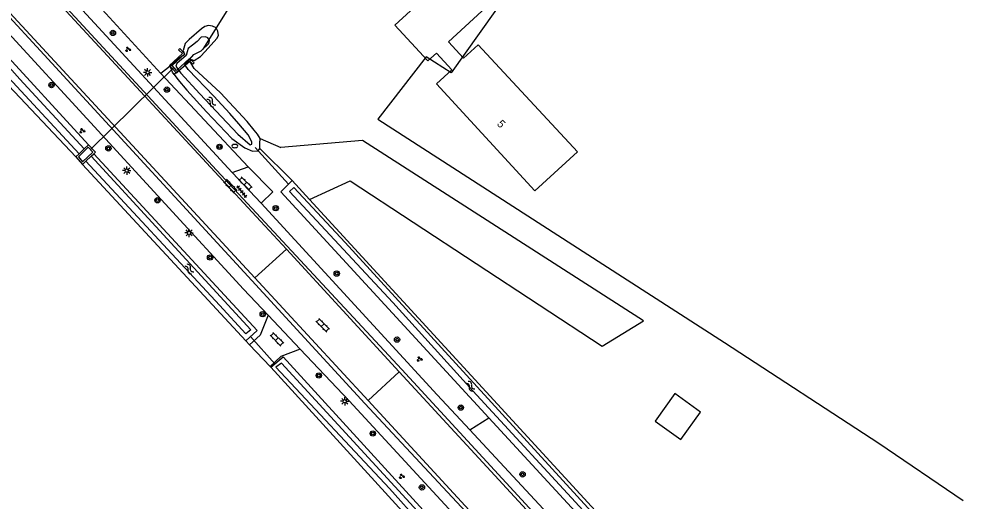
# Model space of a CAD drawing. Extents: x 133000 to 136000, y 400500 to 403500.
# Drawn here: x 135858.4 to 136000, y 402212.8 to 402285.1 of the extents above; entities that cross this region are included whole.
import ezdxf

# ---------------------------------------------------------------- set-up
doc = ezdxf.new("R2010")
doc.units = 0
for name, color, linetype in [('gg-afsc-draadraster', 7, 'Continuous'), ('gg-afsc-lijn draadraster', 7, 'Continuous'), ('gg-bbg-bijgebouw', 7, 'Continuous'), ('gg-knt-bronhoudergrens', 7, 'Continuous'), ('gg-knt-verharding', 7, 'Continuous'), ('gg-kntw-bovenkant insteek waterloop', 7, 'Continuous'), ('gg-kntw-waterlijn', 7, 'Continuous'), ('gg-kwrk-duiker nz buis', 7, 'Continuous'), ('gg-kwrk-faunavoorziening', 7, 'Continuous'), ('gg-kwrk-uitstroombak niveau min 01', 7, 'Continuous'), ('gt-anno-plantopografie huisnummer', 7, 'Continuous'), ('gt-bbg-plantopografie pand', 7, 'Continuous'), ('gt-grn-groengrens', 7, 'Continuous'), ('gt-grn-vlakafsluiter', 7, 'Continuous'), ('gt-grn-weggrens', 7, 'Continuous'), ('gt-symb-boom', 7, 'Continuous'), ('gt-symb-brandkraan', 7, 'Continuous'), ('gt-symb-groenvak', 7, 'Continuous'), ('gt-symb-klinker verharding', 7, 'Continuous'), ('gt-symb-lichtmast', 7, 'Continuous'), ('gt-symb-tegel verharding', 7, 'Continuous'), ('gt-symb-watersymbool', 7, 'Continuous')]:
    doc.layers.add(name, color=color, linetype=linetype)

# ---------------------------------------------------------------- blocks, each defined once
blk = doc.blocks.new('gt0-GRVAK')
at = {"layer": 'gt-symb-groenvak'}
for p, q in [((-0.11, 0.19), (-0.23, 0.24)), ((-0.18, 0.15), (0.09, 0.15)), ((-0.09, 0.21), (-0.16, 0.32)), ((-0.05, 0.21), (-0.05, 0.39)), ((0, 0.21), (0.06, 0.32)), ((0.01, 0.19), (0.13, 0.24)), ((0.26, -0.05), (0.2, 0.06)), ((0.3, -0.05), (0.3, 0.13)), ((0.35, -0.05), (0.41, 0.06)), ((-0.25, -0.23), (-0.36, -0.18)), ((-0.32, -0.26), (-0.05, -0.26)), ((-0.23, -0.21), (-0.29, -0.1)), ((-0.18, -0.2), (-0.18, -0.02)), ((-0.14, -0.21), (-0.07, -0.1)), ((-0.12, -0.23), (0, -0.18)), ((0.24, -0.07), (0.12, -0.02)), ((0.17, -0.11), (0.44, -0.11)), ((0.37, -0.07), (0.49, -0.02))]:
    blk.add_line(p, q, dxfattribs=at)
blk = doc.blocks.new('gt0-WA')
at = {"layer": 'gt-symb-watersymbool'}
for centre, start, end in [((-0.32, 0.02), 28.0725, 151.9275), ((0.43, 0.42), 208.0725, 331.9275), ((-0.32, -0.43), 28.0725, 151.9275), ((0.43, -0.03), 208.0725, 331.9275)]:
    blk.add_arc(centre, 0.425, start, end, dxfattribs=at)
blk = doc.blocks.new('gt0-BOOM')
at = {"layer": 'gt-symb-boom'}
for radius in [0.4, 0.2]:
    blk.add_circle((0, 0), radius, dxfattribs=at)
blk = doc.blocks.new('gt0-KL1')
at = {"layer": 'gt-symb-klinker verharding'}
for p, q in [((-1.15, 0.3), (1.15, 0.3)), ((-1, -0.3), (-1, 0.3)), ((-0.5, 0.3), (-0.5, 0.45)), ((0, -0.3), (0, 0.3)), ((0.5, 0.3), (0.5, 0.45)), ((1, -0.3), (1, 0.3)), ((-1.15, -0.3), (1.15, -0.3)), ((-0.5, -0.45), (-0.5, -0.3)), ((0.5, -0.45), (0.5, -0.3))]:
    blk.add_line(p, q, dxfattribs=at)
blk = doc.blocks.new('gt0-LMAST')
at = {"layer": 'gt-symb-lichtmast'}
for p, q in [((-0.18, 0.17), (-0.45, 0.44)), ((-0.01, 0.25), (-0.01, 0.62)), ((0.17, 0.17), (0.44, 0.44)), ((-0.26, 0), (-0.63, 0)), ((-0.18, -0.18), (-0.45, -0.45)), ((-0.01, -0.25), (-0.01, -0.63)), ((0.44, -0.45), (0.17, -0.18)), ((0.24, 0), (0.62, 0))]:
    blk.add_line(p, q, dxfattribs=at)
blk.add_circle((-0.01, 0), 0.25, dxfattribs=at)
blk = doc.blocks.new('gt0-BR')
at = {"layer": 'gt-symb-brandkraan'}
for centre, radius, start, end in [((-0.24, 0), 0.206, 107.5669, 252.4331), ((0.6, -2.66), 3, 106.892, 107.5669), ((0, -0.69), 0.938, 73.108, 106.892), ((-0.6, -2.66), 3, 72.4331, 73.108), ((0.24, 0), 0.206, 287.567, 72.4331), ((0.6, 2.66), 3, 252.4331, 253.108), ((0, 0.69), 0.938, 253.108, 286.8921), ((-0.6, 2.66), 3, 286.8921, 287.567)]:
    blk.add_arc(centre, radius, start, end, dxfattribs=at)
blk = doc.blocks.new('gt0-TEG1')
at = {"layer": 'gt-symb-tegel verharding'}
for p, q in [((-1.12, 0), (1.13, 0)), ((-0.9, -0.25), (-0.9, 0.25)), ((-0.45, -0.25), (-0.45, 0.25)), ((0, -0.25), (0, 0.25)), ((0.45, -0.25), (0.45, 0.25)), ((0.9, -0.25), (0.9, 0.25))]:
    blk.add_line(p, q, dxfattribs=at)

msp = doc.modelspace()

# ---------------------------------------------------------------- linework, layer by layer
at = {"layer": 'gg-afsc-draadraster'}
for p, q in [((135912.23, 402270.04), (135945.96, 402248.34)), ((135945.96, 402248.34), (135964.22, 402236.57)), ((135964.22, 402236.57), (135987.37, 402221.49)), ((135987.37, 402221.49), (136000, 402212.86))]:
    msp.add_line(p, q, dxfattribs=at)
at = {"layer": 'gg-afsc-lijn draadraster'}
for p, q in [((135912.23, 402270.04), (135945.96, 402248.34)), ((135945.96, 402248.34), (135964.22, 402236.57)), ((135964.22, 402236.57), (135987.37, 402221.49)), ((135987.37, 402221.49), (136000, 402212.86))]:
    msp.add_line(p, q, dxfattribs=at)
at = {"layer": 'gg-bbg-bijgebouw'}
msp.add_lwpolyline([(135953.82, 402224.79), (135957.66, 402222.03), (135960.62, 402226.14), (135956.78, 402228.91), (135953.82, 402224.79)], dxfattribs=at)
at = {"layer": 'gg-knt-bronhoudergrens'}
msp.add_line((135894.57, 402267.16), (135897.67, 402265.79), dxfattribs=at)
for points in [[(135908.08, 402317.33), (135911.83, 402315.02), (135924.29, 402306.39), (135925.54, 402307.75), (135938.41, 402298.42), (135923.23, 402277.01), (135919.49, 402279.4), (135912.23, 402270.04)], [(135901.99, 402258), (135908.06, 402260.81), (135945.87, 402236), (135952.06, 402239.81), (135909.9, 402266.88), (135897.67, 402265.79)]]:
    msp.add_lwpolyline(points, dxfattribs=at)
at = {"layer": 'gg-knt-verharding'}
for p, q in [((135824.95, 402320.77), (135893.77, 402246.25)), ((135859.93, 402295.12), (135890.35, 402262.08)), ((135879.7, 402276.92), (135865.78, 402292.08)), ((135892.75, 402262.89), (135879.7, 402276.92)), ((135890.35, 402262.08), (135892.75, 402262.89)), ((135894.7, 402257.47), (135890.35, 402262.08)), ((135893.77, 402246.25), (135898.53, 402250.55)), ((135898.53, 402250.55), (135915.43, 402232.17)), ((135893.77, 402246.25), (135910.75, 402227.86)), ((135895.77, 402240.66), (135900.59, 402235.58)), ((135915.43, 402232.17), (135910.75, 402227.86)), ((135915.43, 402232.17), (135957.22, 402186.93)), ((135958.6, 402188.5), (135926, 402223.49))]:
    msp.add_line(p, q, dxfattribs=at)
for points in [[(135829.89, 402324.87), (135830.18, 402325.15), (135854.62, 402298.66), (135859.55, 402293.28), (135888.02, 402262.43), (135915.82, 402232.51), (135957.5, 402187.25)], [(135829.89, 402324.87), (135859.3, 402293), (135887.77, 402262.18), (135894.64, 402254.77), (135898.53, 402250.55)], [(135952.74, 402181.82), (135952.67, 402181.9), (135945.42, 402189.72), (135910.27, 402227.43), (135893.33, 402245.86), (135824.63, 402320.48)], [(135856.84, 402282.96), (135892.07, 402244.56), (135895.77, 402240.66)], [(135892.75, 402262.89), (135896.45, 402259.14), (135894.7, 402257.47)], [(135926, 402223.49), (135921.1, 402228.74), (135894.7, 402257.47)], [(135895.77, 402240.66), (135894.56, 402237.69), (135892.97, 402236.24)], [(135900.59, 402235.58), (135897.67, 402234.46), (135896.05, 402232.98)], [(135943.74, 402188.87), (135925.85, 402208.38), (135907.92, 402227.84), (135900.59, 402235.58)], [(135910.75, 402227.86), (135945.74, 402189.94), (135953.01, 402182.13)]]:
    msp.add_lwpolyline(points, dxfattribs=at)
at = {"layer": 'gg-kntw-bovenkant insteek waterloop'}
for p, q in [((135868.81, 402266.23), (135855, 402281.27)), ((135852.83, 402279.28), (135866.95, 402264.42)), ((135867.93, 402263.26), (135892.42, 402236.81)), ((135901.99, 402258), (135899.38, 402260.84)), ((135963.57, 402191.01), (135901.99, 402258)), ((135929.37, 402196.51), (135896.18, 402232.85))]:
    msp.add_line(p, q, dxfattribs=at)
for points in [[(135884.02, 402278.77), (135884.26, 402278.98), (135884.65, 402278.85), (135885.6, 402279.43), (135886.3, 402280.19), (135888.07, 402282.13), (135888.3, 402282.6), (135888.24, 402283.24), (135887.95, 402283.74), (135887.42, 402284.02), (135886.82, 402284.09), (135886.29, 402283.94), (135885.76, 402283.61), (135883.93, 402281.98), (135883.34, 402281.4), (135883.03, 402280.33), (135883.22, 402279.72), (135882.75, 402279.38), (135881.09, 402277.99)], [(135894.57, 402267.16), (135894.16, 402267.81), (135893.67, 402268.42), (135892.62, 402269.71), (135888.63, 402273.99), (135884.65, 402277.68), (135884.02, 402278.77)], [(135881.68, 402276.76), (135881.45, 402277.09), (135881.09, 402277.99)], [(135881.68, 402276.76), (135882.21, 402276.02), (135883.57, 402274.43), (135886.51, 402271.18), (135890.31, 402267.16), (135892.25, 402265.77), (135893.44, 402265.27), (135894.25, 402265.31), (135894.53, 402265.65)], [(135894.53, 402265.65), (135894.54, 402266.4), (135894.57, 402267.16)], [(135869.62, 402264.88), (135894.13, 402238.38), (135892.42, 402236.81)], [(135899.38, 402260.84), (135897.69, 402259.16), (135928.88, 402225.29)], [(135896.18, 402232.85), (135898.03, 402234.44), (135942.73, 402185.51), (135941.01, 402183.77)], [(135928.88, 402225.29), (135961.89, 402189.44), (135963.57, 402191.01)]]:
    msp.add_lwpolyline(points, dxfattribs=at)
at = {"layer": 'gg-kntw-waterlijn'}
for points in [[(135852.42, 402282.83), (135858.55, 402276.05), (135868.17, 402265.61)], [(135883.31, 402278.16), (135883.27, 402278.22), (135884.6, 402279.76), (135885.72, 402280.32), (135886.89, 402281.41), (135886.99, 402281.87), (135886.72, 402282.27), (135886.36, 402282.42), (135885.74, 402282.34), (135885.1, 402281.72), (135884.41, 402281.16), (135883.78, 402280.66), (135883.64, 402280.17), (135883.47, 402279.58), (135882.07, 402278.43), (135881.93, 402277.99), (135882.38, 402277.37)], [(135867.42, 402264.87), (135853.69, 402279.67), (135852.98, 402280.59), (135852.17, 402280.06)], [(135882.38, 402277.37), (135882.67, 402276.96), (135885.51, 402273.84), (135891.21, 402267.82), (135893.06, 402266.2), (135893.34, 402266.29), (135893.33, 402266.68), (135892.77, 402267.72), (135891.39, 402269.38), (135890, 402270.93), (135887.64, 402273.49), (135883.76, 402277.53), (135883.31, 402278.16)], [(135869.21, 402264.49), (135893.18, 402238.49), (135892.43, 402237.86), (135888.48, 402242.18), (135868.45, 402263.76)], [(135962.27, 402190.49), (135957.32, 402196.13), (135943.6, 402210.74), (135926.46, 402229.32), (135914.48, 402242.59), (135898.97, 402259.22), (135899.61, 402259.81), (135907.31, 402251.55), (135943.74, 402211.8), (135962.96, 402191.21), (135962.27, 402190.49)], [(135896.91, 402232.88), (135913.97, 402214.7), (135923.26, 402204.28), (135941.17, 402184.71), (135941.83, 402185.32), (135939.13, 402188.47), (135897.77, 402233.49), (135896.91, 402232.88)]]:
    msp.add_lwpolyline(points, dxfattribs=at)
at = {"layer": 'gg-kwrk-duiker nz buis'}
for p, q in [((135894.64, 402294.46), (135885.96, 402280.53)), ((135881.67, 402277.87), (135869.15, 402265.51)), ((135893.84, 402265.81), (135898.83, 402260.29)), ((135896.75, 402233.35), (135893.14, 402237.47))]:
    msp.add_line(p, q, dxfattribs=at)
at = {"layer": 'gg-kwrk-faunavoorziening'}
msp.add_lwpolyline([(135882.04, 402276.96), (135883.98, 402278.79), (135884.47, 402278.3), (135884.66, 402278.49), (135883.99, 402279.17), (135882.05, 402277.35), (135881.37, 402278.09), (135883.3, 402279.87), (135882.54, 402280.66), (135882.34, 402280.47), (135882.92, 402279.88), (135880.98, 402278.1)], dxfattribs=at)
at = {"layer": 'gg-kwrk-uitstroombak niveau min 01'}
for p, q in [((135882.04, 402276.96), (135880.98, 402278.1)), ((135868.81, 402266.23), (135868.17, 402265.61)), ((135867.42, 402264.87), (135866.95, 402264.42)), ((135868.17, 402265.61), (135867.42, 402264.87)), ((135868.45, 402263.76), (135869.21, 402264.49)), ((135869.21, 402264.49), (135869.62, 402264.88)), ((135866.95, 402264.42), (135867.93, 402263.26)), ((135867.93, 402263.26), (135868.45, 402263.76))]:
    msp.add_line(p, q, dxfattribs=at)
for points in [[(135869.62, 402264.88), (135869.86, 402265.11), (135868.81, 402266.23)], [(135869.48, 402265.12), (135868.8, 402265.85), (135867.32, 402264.4), (135867.95, 402263.65), (135869.48, 402265.12)]]:
    msp.add_lwpolyline(points, dxfattribs=at)
at = {"layer": 'gt-bbg-plantopografie pand'}
msp.add_lwpolyline([(135925.39, 402293.9), (135914.79, 402284.15), (135919.71, 402278.79), (135921, 402279.97), (135923.31, 402277.46), (135921.02, 402275.35), (135935.77, 402259.3), (135942.15, 402265.16), (135927.26, 402281.2), (135925.09, 402279.18), (135922.8, 402281.65), (135930.3, 402288.61), (135925.39, 402293.9)], dxfattribs=at)
at = {"layer": 'gt-grn-groengrens'}
for p, q in [((135892.42, 402236.81), (135892.97, 402236.24)), ((135896.05, 402232.98), (135896.18, 402232.85)), ((135926, 402223.49), (135928.88, 402225.29))]:
    msp.add_line(p, q, dxfattribs=at)
at = {"layer": 'gt-grn-vlakafsluiter'}
for p, q in [((135883.31, 402278.16), (135884.02, 402278.77)), ((135881.09, 402277.99), (135879.7, 402276.92)), ((135882.38, 402277.37), (135881.68, 402276.76)), ((135882.38, 402277.37), (135883.31, 402278.16)), ((135899.38, 402260.84), (135894.53, 402265.65))]:
    msp.add_line(p, q, dxfattribs=at)
at = {"layer": 'gt-grn-weggrens'}
msp.add_line((135892.97, 402236.24), (135896.05, 402232.98), dxfattribs=at)

# ---------------------------------------------------------------- block references
at = {"layer": 'gt-symb-boom'}
for p in [(135872.49, 402282.98), (135863.28, 402275.18), (135880.59, 402274.49), (135871.81, 402265.67), (135888.48, 402265.91), (135879.17, 402257.9), (135896.9, 402256.71), (135887.06, 402249.31), (135906.05, 402246.91), (135894.95, 402240.82), (135915.1, 402237), (135903.37, 402231.62), (135924.67, 402226.8), (135911.47, 402222.93), (135933.93, 402216.8), (135918.84, 402214.85)]:
    msp.add_blockref('gt0-BOOM', p, dxfattribs=at)
at = {"layer": 'gt-symb-brandkraan'}
msp.add_blockref('gt0-BR', (135890.78, 402266.03), dxfattribs=at)
at = {"layer": 'gt-symb-groenvak'}
for p in [(135874.74, 402280.52), (135867.87, 402268.31), (135918.46, 402234.09), (135915.8, 402216.51)]:
    msp.add_blockref('gt0-GRVAK', p, dxfattribs=at)
at = {"layer": 'gt-symb-klinker verharding'}
for p, rotation in [((135890.1, 402260), 132.8519084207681), ((135892.36, 402260.41), -44.270673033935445), ((135903.95, 402239.16), -45.040491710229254), ((135897.08, 402237.06), -45.000000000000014)]:
    msp.add_blockref('gt0-KL1', p, dxfattribs=dict(at, rotation=rotation))
at = {"layer": 'gt-symb-lichtmast'}
for p in [(135877.7, 402277.08), (135874.58, 402262.34), (135883.91, 402253), (135907.26, 402227.75)]:
    msp.add_blockref('gt0-LMAST', p, dxfattribs=at)
at = {"layer": 'gt-symb-tegel verharding', "rotation": 128.9103973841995}
msp.add_blockref('gt0-TEG1', (135891.82, 402259.17), dxfattribs=at)
at = {"layer": 'gt-symb-watersymbool'}
for p, rotation in [((135887.21, 402272.65), -47.22907135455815), ((135883.9, 402247.63), -47.06710321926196), ((135926.08, 402230.05), -46.70135460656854)]:
    msp.add_blockref('gt0-WA', p, dxfattribs=dict(at, rotation=rotation))

# ---------------------------------------------------------------- texts
at = {"layer": 'gt-anno-plantopografie huisnummer'}
msp.add_text('5', height=1.2, rotation=312.6027, dxfattribs=at).set_placement((135930, 402269.28))

doc.saveas('drawing.dxf')
